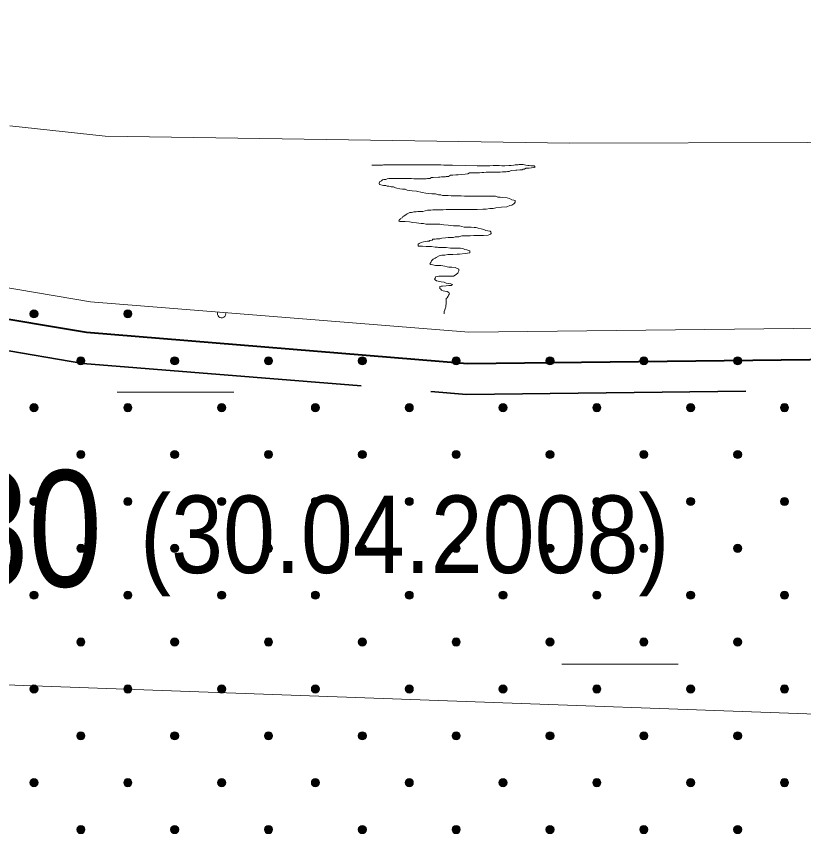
# Model space of a CAD drawing. Extents: x 640104 to 640970, y 6442278 to 6442689.
# Drawn here: x 640905.7 to 640925.99, y 6442532.18 to 6442553.26 of the extents above; entities that cross this region are included whole.
import ezdxf
from ezdxf.enums import TextEntityAlignment as Align

# ---------------------------------------------------------------- set-up
doc = ezdxf.new("R2010")
doc.units = 0
doc.header["$LTSCALE"] = 1.2
doc.linetypes.add('LONG_DASHED', pattern=[7.5, 6, -1.5])
for name, color, linetype, lineweight in [('31', 7, 'Continuous', 13), ('34', 7, 'Continuous', 25), ('35', 7, 'Continuous', 35), ('40', 7, 'Continuous', 13), ('45', 7, 'Continuous', 13), ('47', 7, 'Continuous', 13)]:
    doc.layers.add(name, color=color, linetype=linetype, lineweight=lineweight)

msp = doc.modelspace()

# ---------------------------------------------------------------- hatches: boundary and pattern name
at = {"layer": '45'}
for points in [[(640906.227, 6442545.659, 1), (640906.078, 6442545.51, 1)], [(640908.645, 6442545.659, 1), (640908.496, 6442545.51, 1)], [(640907.436, 6442544.45, 1), (640907.287, 6442544.301, 1)], [(640909.854, 6442544.45, 1), (640909.706, 6442544.301, 1)], [(640912.272, 6442544.45, 1), (640912.124, 6442544.301, 1)], [(640914.691, 6442544.45, 1), (640914.542, 6442544.301, 1)], [(640917.109, 6442544.45, 1), (640916.961, 6442544.301, 1)], [(640919.527, 6442544.45, 1), (640919.379, 6442544.301, 1)], [(640921.946, 6442544.45, 1), (640921.797, 6442544.301, 1)], [(640924.364, 6442544.45, 1), (640924.215, 6442544.301, 1)], [(640906.227, 6442543.241, 1), (640906.078, 6442543.092, 1)], [(640908.645, 6442543.241, 1), (640908.496, 6442543.092, 1)], [(640911.063, 6442543.241, 1), (640910.915, 6442543.092, 1)], [(640913.482, 6442543.241, 1), (640913.333, 6442543.092, 1)], [(640915.9, 6442543.241, 1), (640915.751, 6442543.092, 1)], [(640918.318, 6442543.241, 1), (640918.17, 6442543.092, 1)], [(640920.736, 6442543.241, 1), (640920.588, 6442543.092, 1)], [(640923.155, 6442543.241, 1), (640923.006, 6442543.092, 1)], [(640925.573, 6442543.241, 1), (640925.425, 6442543.092, 1)], [(640907.436, 6442542.031, 1), (640907.287, 6442541.883, 1)], [(640909.854, 6442542.031, 1), (640909.706, 6442541.883, 1)], [(640912.272, 6442542.031, 1), (640912.124, 6442541.883, 1)], [(640914.691, 6442542.031, 1), (640914.542, 6442541.883, 1)], [(640917.109, 6442542.031, 1), (640916.961, 6442541.883, 1)], [(640919.527, 6442542.031, 1), (640919.379, 6442541.883, 1)], [(640921.946, 6442542.031, 1), (640921.797, 6442541.883, 1)], [(640924.364, 6442542.031, 1), (640924.215, 6442541.883, 1)], [(640906.227, 6442540.822, 1), (640906.078, 6442540.674, 1)], [(640908.645, 6442540.822, 1), (640908.496, 6442540.674, 1)], [(640911.063, 6442540.822, 1), (640910.915, 6442540.674, 1)], [(640913.482, 6442540.822, 1), (640913.333, 6442540.674, 1)], [(640915.9, 6442540.822, 1), (640915.751, 6442540.674, 1)], [(640918.318, 6442540.822, 1), (640918.17, 6442540.674, 1)], [(640920.736, 6442540.822, 1), (640920.588, 6442540.674, 1)], [(640923.155, 6442540.822, 1), (640923.006, 6442540.674, 1)], [(640925.573, 6442540.822, 1), (640925.425, 6442540.674, 1)], [(640907.436, 6442539.613, 1), (640907.287, 6442539.465, 1)], [(640909.854, 6442539.613, 1), (640909.706, 6442539.465, 1)], [(640912.272, 6442539.613, 1), (640912.124, 6442539.465, 1)], [(640914.691, 6442539.613, 1), (640914.542, 6442539.465, 1)], [(640917.109, 6442539.613, 1), (640916.961, 6442539.465, 1)], [(640919.527, 6442539.613, 1), (640919.379, 6442539.465, 1)], [(640921.946, 6442539.613, 1), (640921.797, 6442539.465, 1)], [(640924.364, 6442539.613, 1), (640924.215, 6442539.465, 1)], [(640906.227, 6442538.404, 1), (640906.078, 6442538.255, 1)], [(640908.645, 6442538.404, 1), (640908.496, 6442538.255, 1)], [(640911.063, 6442538.404, 1), (640910.915, 6442538.255, 1)], [(640913.482, 6442538.404, 1), (640913.333, 6442538.255, 1)], [(640915.9, 6442538.404, 1), (640915.751, 6442538.255, 1)], [(640918.318, 6442538.404, 1), (640918.17, 6442538.255, 1)], [(640920.736, 6442538.404, 1), (640920.588, 6442538.255, 1)], [(640923.155, 6442538.404, 1), (640923.006, 6442538.255, 1)], [(640925.573, 6442538.404, 1), (640925.425, 6442538.255, 1)], [(640907.436, 6442537.195, 1), (640907.287, 6442537.046, 1)], [(640909.854, 6442537.195, 1), (640909.706, 6442537.046, 1)], [(640912.272, 6442537.195, 1), (640912.124, 6442537.046, 1)], [(640914.691, 6442537.195, 1), (640914.542, 6442537.046, 1)], [(640917.109, 6442537.195, 1), (640916.961, 6442537.046, 1)], [(640919.527, 6442537.195, 1), (640919.379, 6442537.046, 1)], [(640921.946, 6442537.195, 1), (640921.797, 6442537.046, 1)], [(640924.364, 6442537.195, 1), (640924.215, 6442537.046, 1)], [(640906.227, 6442535.986, 1), (640906.078, 6442535.837, 1)], [(640908.645, 6442535.986, 1), (640908.496, 6442535.837, 1)], [(640911.063, 6442535.986, 1), (640910.915, 6442535.837, 1)], [(640913.482, 6442535.986, 1), (640913.333, 6442535.837, 1)], [(640915.9, 6442535.986, 1), (640915.751, 6442535.837, 1)], [(640918.318, 6442535.986, 1), (640918.17, 6442535.837, 1)], [(640920.736, 6442535.986, 1), (640920.588, 6442535.837, 1)], [(640923.155, 6442535.986, 1), (640923.006, 6442535.837, 1)], [(640925.573, 6442535.986, 1), (640925.425, 6442535.837, 1)], [(640907.436, 6442534.776, 1), (640907.287, 6442534.628, 1)], [(640909.854, 6442534.776, 1), (640909.706, 6442534.628, 1)], [(640912.272, 6442534.776, 1), (640912.124, 6442534.628, 1)], [(640914.691, 6442534.776, 1), (640914.542, 6442534.628, 1)], [(640917.109, 6442534.776, 1), (640916.961, 6442534.628, 1)], [(640919.527, 6442534.776, 1), (640919.379, 6442534.628, 1)], [(640921.946, 6442534.776, 1), (640921.797, 6442534.628, 1)], [(640924.364, 6442534.776, 1), (640924.215, 6442534.628, 1)], [(640906.227, 6442533.567, 1), (640906.078, 6442533.419, 1)], [(640908.645, 6442533.567, 1), (640908.496, 6442533.419, 1)], [(640911.063, 6442533.567, 1), (640910.915, 6442533.419, 1)], [(640913.482, 6442533.567, 1), (640913.333, 6442533.419, 1)], [(640915.9, 6442533.567, 1), (640915.751, 6442533.419, 1)], [(640918.318, 6442533.567, 1), (640918.17, 6442533.419, 1)], [(640920.736, 6442533.567, 1), (640920.588, 6442533.419, 1)], [(640923.155, 6442533.567, 1), (640923.006, 6442533.419, 1)], [(640925.573, 6442533.567, 1), (640925.425, 6442533.419, 1)], [(640907.436, 6442532.358, 1), (640907.287, 6442532.21, 1)], [(640909.854, 6442532.358, 1), (640909.706, 6442532.21, 1)], [(640912.272, 6442532.358, 1), (640912.124, 6442532.21, 1)], [(640914.691, 6442532.358, 1), (640914.542, 6442532.21, 1)], [(640917.109, 6442532.358, 1), (640916.961, 6442532.21, 1)], [(640919.527, 6442532.358, 1), (640919.379, 6442532.21, 1)], [(640921.946, 6442532.358, 1), (640921.797, 6442532.21, 1)], [(640924.364, 6442532.358, 1), (640924.215, 6442532.21, 1)]]:
    msp.add_hatch(color=256, dxfattribs=at).paths.add_polyline_path(points)

# ---------------------------------------------------------------- linework, layer by layer
at = {"layer": '31'}
for points in [[(640905.53, 6442550.44), (640907.99, 6442550.17), (640919.96, 6442549.99), (640926.08, 6442550.01), (640947.47, 6442550.44), (640955.05, 6442550.44)], [(640901.98, 6442546.85), (640907.61, 6442545.9), (640917.36, 6442545.11), (640937.9, 6442545.35), (640947.57, 6442545.5), (640955.05, 6442545.5)]]:
    msp.add_lwpolyline(points, dxfattribs=at)
at = {"layer": '34', "lineweight": 13}
msp.add_lwpolyline([(640718.51, 6442547.61), (640760.64, 6442545.05), (640822.17, 6442540.94), (640861.08, 6442538.41), (640873.26, 6442537.95), (640895.2, 6442536.39), (640947.44, 6442534.5), (640955.05, 6442534.43)], dxfattribs=at)
at = {"layer": '35', "lineweight": 40}
msp.add_lwpolyline([(640883.92, 6442553.26), (640887.78, 6442551.19), (640889.7, 6442550.37), (640891.6, 6442549.51), (640895.1, 6442548.11), (640901.79, 6442546.07), (640907.51, 6442545.11), (640917.33, 6442544.31), (640937.91, 6442544.55), (640946.67, 6442544.69)], dxfattribs=at)
at = {"layer": '35', "linetype": 'LONG_DASHED'}
msp.add_lwpolyline([(640885.07, 6442551.73), (640887.43, 6442550.46), (640889.38, 6442549.64), (640891.29, 6442548.77), (640894.84, 6442547.35), (640901.61, 6442545.29), (640907.41, 6442544.31), (640917.3, 6442543.51), (640937.92, 6442543.75), (640945.87, 6442543.88)], dxfattribs=at)
at = {"layer": '40'}
for points in [[(640914.86, 6442549.42), (640914.92, 6442549.42), (640915.03, 6442549.42), (640915.14, 6442549.42), (640915.16, 6442549.43), (640915.27, 6442549.43), (640915.42, 6442549.43), (640915.75, 6442549.43), (640915.93, 6442549.43), (640915.96, 6442549.43), (640916, 6442549.43), (640916.07, 6442549.43), (640916.16, 6442549.43), (640916.26, 6442549.43), (640916.35, 6442549.43), (640916.41, 6442549.43), (640916.49, 6442549.43), (640916.56, 6442549.43), (640916.64, 6442549.43), (640916.72, 6442549.42), (640916.77, 6442549.42), (640916.84, 6442549.42), (640916.94, 6442549.42), (640917.27, 6442549.41), (640917.58, 6442549.4), (640917.68, 6442549.4), (640917.74, 6442549.4), (640917.78, 6442549.4), (640917.82, 6442549.4), (640917.9, 6442549.4), (640917.99, 6442549.41), (640918.04, 6442549.41), (640918.08, 6442549.41), (640918.1, 6442549.41), (640918.14, 6442549.41), (640918.21, 6442549.4), (640918.24, 6442549.4), (640918.29, 6442549.4), (640918.39, 6442549.41), (640918.45, 6442549.41), (640918.52, 6442549.42), (640918.56, 6442549.43), (640918.63, 6442549.43), (640918.66, 6442549.44), (640918.71, 6442549.44), (640918.76, 6442549.44), (640918.8, 6442549.43), (640918.83, 6442549.42), (640918.88, 6442549.41), (640918.92, 6442549.41)], [(640918.92, 6442549.41), (640918.96, 6442549.4), (640919, 6442549.4), (640919.05, 6442549.4), (640919.07, 6442549.37), (640919.05, 6442549.36), (640919.06, 6442549.37), (640919.02, 6442549.36), (640918.98, 6442549.35), (640918.92, 6442549.34), (640918.88, 6442549.34), (640918.83, 6442549.34), (640918.8, 6442549.32), (640918.76, 6442549.32), (640918.74, 6442549.3), (640918.68, 6442549.3), (640918.6, 6442549.29), (640918.57, 6442549.29), (640918.45, 6442549.28), (640918.4, 6442549.26), (640918.36, 6442549.26), (640918.32, 6442549.25), (640918.27, 6442549.25), (640918.23, 6442549.25), (640918.17, 6442549.24), (640918.14, 6442549.24), (640918.03, 6442549.24), (640917.97, 6442549.24), (640917.9, 6442549.24), (640917.81, 6442549.24), (640917.75, 6442549.23), (640917.7, 6442549.23), (640917.64, 6442549.22), (640917.58, 6442549.22), (640917.42, 6442549.22), (640917.38, 6442549.22), (640917.34, 6442549.2), (640917.27, 6442549.19), (640917.18, 6442549.18), (640917.09, 6442549.17), (640917.03, 6442549.17), (640916.95, 6442549.16), (640916.89, 6442549.16), (640916.84, 6442549.13), (640916.78, 6442549.13), (640916.76, 6442549.12), (640916.72, 6442549.12), (640916.66, 6442549.12), (640916.61, 6442549.11), (640916.58, 6442549.11), (640916.44, 6442549.1), (640916.4, 6442549.1)], [(640916.4, 6442549.1), (640916.36, 6442549.08), (640916.3, 6442549.08), (640916.26, 6442549.07), (640916.23, 6442549.07), (640916.19, 6442549.07), (640916.14, 6442549.07), (640916.1, 6442549.07), (640916.05, 6442549.07), (640915.98, 6442549.07), (640915.94, 6442549.07), (640915.88, 6442549.08), (640915.84, 6442549.08), (640915.81, 6442549.08), (640915.77, 6442549.08), (640915.72, 6442549.08), (640915.68, 6442549.08), (640915.6, 6442549.08), (640915.57, 6442549.08), (640915.53, 6442549.08), (640915.47, 6442549.08), (640915.44, 6442549.08), (640915.39, 6442549.08), (640915.35, 6442549.08), (640915.3, 6442549.08), (640915.26, 6442549.07), (640915.22, 6442549.05), (640915.17, 6442549.05), (640915.14, 6442549.04), (640915.11, 6442549.02), (640915.09, 6442549.01), (640915.06, 6442548.99), (640915.05, 6442548.95), (640915.06, 6442548.92), (640915.16, 6442548.9), (640915.22, 6442548.9), (640915.26, 6442548.88), (640915.3, 6442548.88), (640915.34, 6442548.87), (640915.36, 6442548.86), (640915.42, 6442548.86), (640915.47, 6442548.84), (640915.51, 6442548.83), (640915.58, 6442548.81), (640915.65, 6442548.8), (640915.72, 6442548.8), (640915.77, 6442548.78), (640915.82, 6442548.77), (640915.9, 6442548.76), (640916.01, 6442548.75)], [(640916.01, 6442548.75), (640916.16, 6442548.72), (640916.25, 6442548.7), (640916.31, 6442548.69), (640916.41, 6442548.68), (640916.5, 6442548.68), (640916.58, 6442548.66), (640916.64, 6442548.66), (640916.68, 6442548.64), (640916.77, 6442548.64), (640916.83, 6442548.64), (640916.91, 6442548.63), (640917, 6442548.63), (640917.07, 6442548.63), (640917.16, 6442548.63), (640917.25, 6442548.62), (640917.31, 6442548.62), (640917.34, 6442548.62), (640917.42, 6442548.62), (640917.49, 6442548.62), (640917.57, 6442548.62), (640917.67, 6442548.62), (640917.75, 6442548.62), (640917.81, 6442548.62), (640917.9, 6442548.62), (640917.93, 6442548.62), (640917.99, 6442548.62), (640918.05, 6442548.62), (640918.11, 6442548.6), (640918.17, 6442548.6), (640918.22, 6442548.59), (640918.35, 6442548.58), (640918.41, 6442548.56), (640918.47, 6442548.53), (640918.52, 6442548.52), (640918.56, 6442548.51), (640918.56, 6442548.47), (640918.54, 6442548.44), (640918.52, 6442548.42), (640918.5, 6442548.41), (640918.47, 6442548.39), (640918.42, 6442548.38), (640918.34, 6442548.35), (640918.2, 6442548.34), (640918.06, 6442548.32), (640917.99, 6442548.3), (640917.9, 6442548.3), (640917.81, 6442548.29), (640917.72, 6442548.29), (640917.58, 6442548.28), (640917.39, 6442548.28), (640917.22, 6442548.28)], [(640917.22, 6442548.28), (640917.14, 6442548.28), (640917.07, 6442548.28), (640916.98, 6442548.28), (640916.92, 6442548.28), (640916.86, 6442548.28), (640916.78, 6442548.28), (640916.7, 6442548.27), (640916.52, 6442548.27), (640916.43, 6442548.27), (640916.38, 6442548.26), (640916.3, 6442548.26), (640916.18, 6442548.23), (640916.05, 6442548.23), (640916, 6442548.22), (640915.94, 6442548.22), (640915.92, 6442548.21), (640915.88, 6442548.2), (640915.84, 6442548.2), (640915.81, 6442548.18), (640915.77, 6442548.17), (640915.75, 6442548.15), (640915.69, 6442548.11), (640915.65, 6442548.09), (640915.64, 6442548.06), (640915.6, 6442548.05), (640915.59, 6442548.03), (640915.57, 6442548), (640915.56, 6442547.98), (640915.58, 6442547.97), (640915.62, 6442547.97), (640915.68, 6442547.97), (640915.72, 6442547.97), (640915.83, 6442547.96), (640915.92, 6442547.94), (640916.01, 6442547.93), (640916.13, 6442547.92), (640916.19, 6442547.92), (640916.25, 6442547.9), (640916.31, 6442547.9), (640916.48, 6442547.9), (640916.61, 6442547.9), (640916.72, 6442547.88), (640916.83, 6442547.87), (640916.97, 6442547.86), (640917.12, 6442547.86), (640917.24, 6442547.82), (640917.32, 6442547.82), (640917.42, 6442547.82), (640917.5, 6442547.81)], [(640917.5, 6442547.81), (640917.55, 6442547.81), (640917.6, 6442547.8), (640917.68, 6442547.78), (640917.75, 6442547.76), (640917.8, 6442547.74), (640917.85, 6442547.73), (640917.91, 6442547.72), (640917.93, 6442547.7), (640917.94, 6442547.66), (640917.92, 6442547.64), (640917.9, 6442547.63), (640917.86, 6442547.62), (640917.74, 6442547.61), (640917.68, 6442547.61), (640917.64, 6442547.61), (640917.57, 6442547.61), (640917.49, 6442547.61), (640917.4, 6442547.6), (640917.36, 6442547.6), (640917.31, 6442547.6), (640917.18, 6442547.6), (640917.1, 6442547.57), (640917.07, 6442547.57), (640917.01, 6442547.57), (640916.97, 6442547.56), (640916.91, 6442547.56), (640916.83, 6442547.56), (640916.76, 6442547.55), (640916.67, 6442547.54), (640916.61, 6442547.52), (640916.58, 6442547.52), (640916.53, 6442547.52), (640916.49, 6442547.51), (640916.43, 6442547.51), (640916.42, 6442547.49), (640916.36, 6442547.48), (640916.34, 6442547.46), (640916.3, 6442547.46), (640916.25, 6442547.45), (640916.19, 6442547.44), (640916.13, 6442547.43), (640916.08, 6442547.4), (640916.06, 6442547.38), (640916.06, 6442547.33), (640916.1, 6442547.33), (640916.17, 6442547.33), (640916.26, 6442547.32), (640916.35, 6442547.32), (640916.4, 6442547.32), (640916.49, 6442547.31), (640916.55, 6442547.31)], [(640916.55, 6442547.31), (640916.58, 6442547.3), (640916.61, 6442547.3), (640916.67, 6442547.3), (640916.74, 6442547.3), (640916.78, 6442547.3), (640916.89, 6442547.28), (640916.97, 6442547.28), (640917.01, 6442547.28), (640917.06, 6442547.28), (640917.09, 6442547.28), (640917.15, 6442547.28), (640917.21, 6442547.27), (640917.26, 6442547.25), (640917.31, 6442547.24), (640917.36, 6442547.22), (640917.39, 6442547.21), (640917.39, 6442547.16), (640917.27, 6442547.14), (640917.12, 6442547.13), (640917.06, 6442547.13), (640916.95, 6442547.12), (640916.89, 6442547.12), (640916.82, 6442547.12), (640916.74, 6442547.1), (640916.67, 6442547.1), (640916.6, 6442547.08), (640916.52, 6442547.04), (640916.49, 6442547.02), (640916.44, 6442547), (640916.42, 6442546.97), (640916.4, 6442546.95), (640916.38, 6442546.91), (640916.36, 6442546.88), (640916.38, 6442546.86), (640916.43, 6442546.85), (640916.5, 6442546.83), (640916.64, 6442546.83), (640916.74, 6442546.82), (640916.8, 6442546.8), (640916.85, 6442546.79), (640916.92, 6442546.79), (640917.01, 6442546.78), (640917.1, 6442546.74), (640917.1, 6442546.7), (640917.09, 6442546.66), (640917.08, 6442546.64), (640917.01, 6442546.58), (640916.97, 6442546.56), (640916.91, 6442546.56), (640916.83, 6442546.56), (640916.74, 6442546.56), (640916.67, 6442546.56), (640916.59, 6442546.56), (640916.5, 6442546.54), (640916.49, 6442546.5), (640916.48, 6442546.48), (640916.49, 6442546.46), (640916.53, 6442546.44), (640916.65, 6442546.41), (640916.73, 6442546.4), (640916.78, 6442546.38), (640916.84, 6442546.37), (640916.9, 6442546.36), (640916.94, 6442546.34), (640916.91, 6442546.32), (640916.85, 6442546.32), (640916.78, 6442546.31), (640916.68, 6442546.3), (640916.65, 6442546.3), (640916.61, 6442546.29), (640916.61, 6442546.24), (640916.64, 6442546.22), (640916.66, 6442546.2), (640916.7, 6442546.18), (640916.74, 6442546.17), (640916.8, 6442546.16), (640916.85, 6442546.14), (640916.86, 6442546.1), (640916.84, 6442546.07), (640916.83, 6442546.04), (640916.8, 6442546), (640916.78, 6442545.98), (640916.78, 6442545.93), (640916.78, 6442545.88), (640916.78, 6442545.84), (640916.77, 6442545.81), (640916.77, 6442545.76), (640916.76, 6442545.74), (640916.74, 6442545.69), (640916.73, 6442545.65), (640916.73, 6442545.6), (640916.73, 6442545.59), (640916.73, 6442545.63)]]:
    msp.add_lwpolyline(points, dxfattribs=at)
at = {"layer": '45'}
for centre in [(640906.152, 6442545.585), (640908.571, 6442545.585), (640907.362, 6442544.375), (640909.78, 6442544.375), (640912.198, 6442544.375), (640914.616, 6442544.375), (640917.035, 6442544.375), (640919.453, 6442544.375), (640921.871, 6442544.375), (640924.29, 6442544.375), (640906.152, 6442543.166), (640908.571, 6442543.166), (640910.989, 6442543.166), (640913.407, 6442543.166), (640915.826, 6442543.166), (640918.244, 6442543.166), (640920.662, 6442543.166), (640923.081, 6442543.166), (640925.499, 6442543.166), (640907.362, 6442541.957), (640909.78, 6442541.957), (640912.198, 6442541.957), (640914.616, 6442541.957), (640917.035, 6442541.957), (640919.453, 6442541.957), (640921.871, 6442541.957), (640924.29, 6442541.957), (640906.152, 6442540.748), (640908.571, 6442540.748), (640910.989, 6442540.748), (640913.407, 6442540.748), (640915.826, 6442540.748), (640918.244, 6442540.748), (640920.662, 6442540.748), (640923.081, 6442540.748), (640925.499, 6442540.748), (640907.362, 6442539.539), (640909.78, 6442539.539), (640912.198, 6442539.539), (640914.616, 6442539.539), (640917.035, 6442539.539), (640919.453, 6442539.539), (640921.871, 6442539.539), (640924.29, 6442539.539), (640906.152, 6442538.33), (640908.571, 6442538.33), (640910.989, 6442538.33), (640913.407, 6442538.33), (640915.826, 6442538.33), (640918.244, 6442538.33), (640920.662, 6442538.33), (640923.081, 6442538.33), (640925.499, 6442538.33), (640907.362, 6442537.121), (640909.78, 6442537.121), (640912.198, 6442537.121), (640914.616, 6442537.121), (640917.035, 6442537.121), (640919.453, 6442537.121), (640921.871, 6442537.121), (640924.29, 6442537.121), (640906.152, 6442535.911), (640908.571, 6442535.911), (640910.989, 6442535.911), (640913.407, 6442535.911), (640915.826, 6442535.911), (640918.244, 6442535.911), (640920.662, 6442535.911), (640923.081, 6442535.911), (640925.499, 6442535.911), (640907.362, 6442534.702), (640909.78, 6442534.702), (640912.198, 6442534.702), (640914.616, 6442534.702), (640917.035, 6442534.702), (640919.453, 6442534.702), (640921.871, 6442534.702), (640924.29, 6442534.702), (640906.152, 6442533.493), (640908.571, 6442533.493), (640910.989, 6442533.493), (640913.407, 6442533.493), (640915.826, 6442533.493), (640918.244, 6442533.493), (640920.662, 6442533.493), (640923.081, 6442533.493), (640925.499, 6442533.493), (640907.362, 6442532.284), (640909.78, 6442532.284), (640912.198, 6442532.284), (640914.616, 6442532.284), (640917.035, 6442532.284), (640919.453, 6442532.284), (640921.871, 6442532.284), (640924.29, 6442532.284)]:
    msp.add_circle(centre, 0.105, dxfattribs=at)
msp.add_arc((640910.989, 6442545.585), 0.105, 152.257, 18.447, dxfattribs=at)
at = {"layer": '47'}
for p, q in [((640908.3, 6442543.57), (640911.3, 6442543.57)), ((640919.76, 6442536.55), (640922.76, 6442536.55))]:
    msp.add_line(p, q, dxfattribs=at)

# ---------------------------------------------------------------- texts
at = {"layer": '34'}
for s, height, width, p in [('61,80', 3, 0.85, (640903.64, 6442538.55)), ('(30.04.2008)', 2, 0.9, (640915.71, 6442538.9))]:
    msp.add_text(s, height=height, dxfattribs=dict(at, width=width)).set_placement(p, align=Align.CENTER)

doc.saveas('drawing.dxf')
